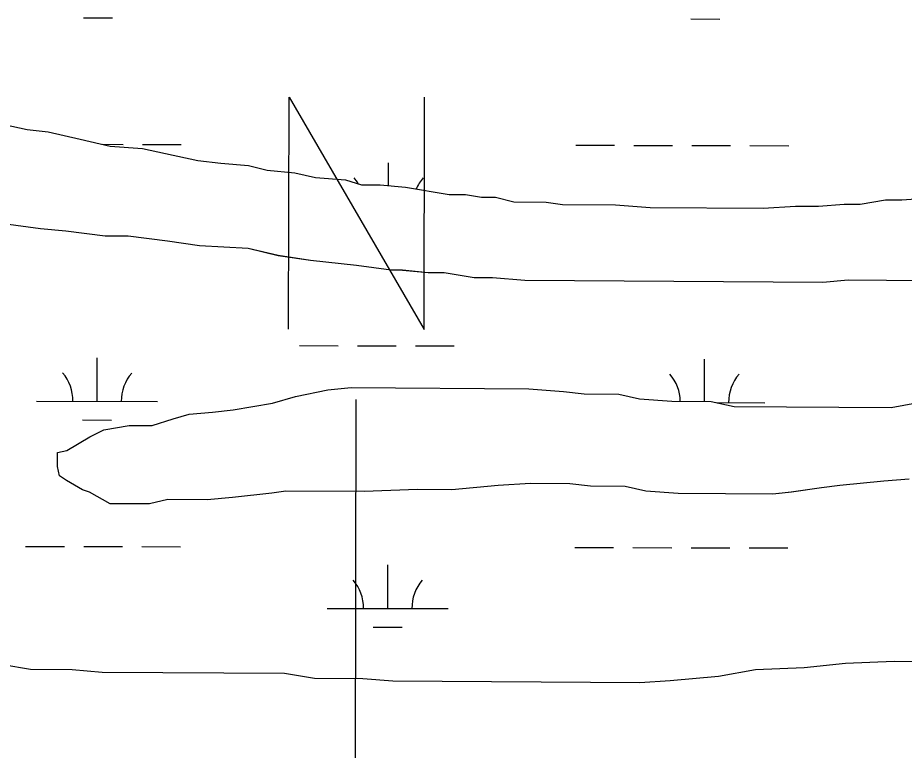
# Model space of a CAD drawing. Extents: x 3187622 to 3225504, y 800805 to 826213.
# Drawn here: x 3220581 to 3221314, y 820049 to 820655 of the extents above; entities that cross this region are included whole.
import ezdxf

# ---------------------------------------------------------------- set-up
doc = ezdxf.new("R2010")
doc.units = 0
for name, color, linetype in [('V-ANNO-SYMB', 7, 'Continuous'), ('V-SITE-VEGE', 7, 'Continuous'), ('V-WETL-SWMP', 7, 'Continuous')]:
    doc.layers.add(name, color=color, linetype=linetype)

msp = doc.modelspace()

# ---------------------------------------------------------------- linework, layer by layer
at = {"layer": 'V-ANNO-SYMB'}
msp.add_line((3220860.15, 820014.09), (3220860.81, 820339.09), dxfattribs=at)
msp.add_lwpolyline([(3220804.93, 820397.22), (3220805.32, 820589.21), (3220916.93, 820396.99), (3220917.32, 820588.99)], dxfattribs=at)
at = {"layer": 'V-SITE-VEGE'}
for p, q in [((3220569.97, 820566.39), (3220589.02, 820562.45)), ((3220589.02, 820562.45), (3220606.18, 820560.42)), ((3220606.18, 820560.42), (3220632.85, 820554.52)), ((3220632.85, 820554.52), (3220657.61, 820548.64)), ((3220657.61, 820548.64), (3220684.31, 820546.55)), ((3220684.31, 820546.55), (3220703.36, 820542.61)), ((3220703.36, 820542.61), (3220730.03, 820536.71)), ((3220730.03, 820536.71), (3220749.1, 820534.67)), ((3220749.1, 820534.67), (3220771.98, 820532.61)), ((3220771.98, 820532.61), (3220787.21, 820528.7)), ((3220787.21, 820528.7), (3220810.09, 820526.64)), ((3220810.09, 820526.64), (3220827.24, 820522.71)), ((3220827.24, 820522.71), (3220852.03, 820520.63)), ((3220852.03, 820520.63), (3220865.35, 820516.73)), ((3220865.35, 820516.73), (3220880.62, 820516.63)), ((3220880.62, 820516.63), (3220901.59, 820514.58)), ((3220901.59, 820514.58), (3220937.8, 820508.62)), ((3220937.8, 820508.62), (3220951.15, 820508.53)), ((3220951.15, 820508.53), (3220964.49, 820506.53)), ((3220964.49, 820506.53), (3220975.94, 820506.46)), ((3220975.94, 820506.46), (3220991.18, 820502.54)), ((3220991.18, 820502.54), (3221017.89, 820502.36)), ((3221017.89, 820502.36), (3221031.23, 820500.36)), ((3221031.23, 820500.36), (3221075.1, 820500.07)), ((3221075.1, 820500.07), (3221103.71, 820497.98)), ((3221242.98, 820498.96), (3221263.98, 820500.73)), ((3221263.98, 820500.73), (3221277.34, 820500.64)), ((3221277.34, 820500.64), (3221298.35, 820504.31)), ((3221298.35, 820504.31), (3221311.7, 820504.22)), ((3221311.7, 820504.22), (3221334.61, 820505.98)), ((3221103.71, 820497.98), (3221197.19, 820497.35)), ((3221197.19, 820497.35), (3221223.91, 820499.08)), ((3221223.91, 820499.08), (3221242.98, 820498.96)), ((3220599.93, 820480.34), (3220569.43, 820484.35)), ((3220620.9, 820478.29), (3220599.93, 820480.34)), ((3220653.31, 820474.26), (3220620.9, 820478.29)), ((3220672.38, 820474.13), (3220653.31, 820474.26)), ((3220704.79, 820470.1), (3220672.38, 820474.13)), ((3220731.47, 820466.11), (3220704.79, 820470.1)), ((3220771.52, 820463.94), (3220731.47, 820466.11)), ((3220796.28, 820458.05), (3220771.52, 820463.94)), ((3220822.96, 820454.05), (3220796.28, 820458.05)), ((3220861.1, 820449.99), (3220822.96, 820454.05)), ((3220889.69, 820445.98), (3220861.1, 820449.99)), ((3220899.23, 820445.92), (3220889.69, 820445.98)), ((3220920.2, 820443.87), (3220899.23, 820445.92)), ((3220933.55, 820443.78), (3220920.2, 820443.87)), ((3220958.33, 820439.8), (3220933.55, 820443.78)), ((3220973.59, 820439.7), (3220958.33, 820439.8)), ((3221000.28, 820437.61), (3220973.59, 820439.7)), ((3221246.38, 820435.97), (3221000.28, 820437.61)), ((3221267.38, 820437.74), (3221246.38, 820435.97)), ((3221336.06, 820437.29), (3221267.38, 820437.74)), ((3220810.77, 820341.57), (3220837.52, 820347.12)), ((3220837.52, 820347.12), (3220856.61, 820348.9)), ((3220856.61, 820348.9), (3221003.5, 820347.92)), ((3221003.5, 820347.92), (3221032.11, 820345.83)), ((3220791.66, 820335.98), (3220810.77, 820341.57)), ((3221032.11, 820345.83), (3221049.26, 820343.8)), ((3221049.26, 820343.8), (3221077.88, 820343.61)), ((3221077.88, 820343.61), (3221095.03, 820339.69)), ((3221095.03, 820339.69), (3221121.72, 820337.6)), ((3220759.19, 820330.47), (3220791.66, 820335.98)), ((3221121.72, 820337.6), (3221154.15, 820337.38)), ((3221154.15, 820337.38), (3221173.2, 820333.44)), ((3221173.2, 820333.44), (3221302.93, 820332.58)), ((3221302.93, 820332.58), (3221323.94, 820336.25)), ((3220709.54, 820323.17), (3220722.91, 820326.9)), ((3220722.91, 820326.9), (3220742, 820328.68)), ((3220742, 820328.68), (3220759.19, 820330.47)), ((3220652.24, 820314.01), (3220673.25, 820317.69)), ((3220673.25, 820317.69), (3220692.33, 820317.56)), ((3220692.33, 820317.56), (3220709.54, 820323.17)), ((3220640.75, 820308.36), (3220652.24, 820314.01)), ((3220621.6, 820297.05), (3220640.75, 820308.36)), ((3220613.88, 820283.74), (3220613.96, 820295.19)), ((3220613.96, 820295.19), (3220621.6, 820297.05)), ((3220615.74, 820276.09), (3220613.88, 820283.74)), ((3220621.44, 820272.24), (3220615.74, 820276.09)), ((3221317.8, 820273.34), (3221296.81, 820271.57)), ((3220634.74, 820264.52), (3220621.44, 820272.24)), ((3220978.17, 820267.96), (3220939.99, 820264.4)), ((3221004.89, 820269.69), (3220978.17, 820267.96)), ((3221037.32, 820269.48), (3221004.89, 820269.69)), ((3221054.48, 820267.46), (3221037.32, 820269.48)), ((3221083.1, 820267.27), (3221054.48, 820267.46)), ((3221100.24, 820263.33), (3221083.1, 820267.27)), ((3221245.25, 820266.19), (3221220.43, 820262.54)), ((3221260.53, 820267.99), (3221245.25, 820266.19)), ((3221296.81, 820271.57), (3221260.53, 820267.99)), ((3220640.45, 820262.58), (3220634.74, 820264.52)), ((3220657.56, 820252.92), (3220640.45, 820262.58)), ((3220791.16, 820261.58), (3220758.71, 820257.98)), ((3220802.62, 820263.41), (3220791.16, 820261.58)), ((3220867.48, 820262.97), (3220802.62, 820263.41)), ((3220911.38, 820264.59), (3220867.48, 820262.97)), ((3220939.99, 820264.4), (3220911.38, 820264.59)), ((3221126.94, 820261.25), (3221100.24, 820263.33)), ((3221205.16, 820260.73), (3221126.94, 820261.25)), ((3221220.43, 820262.54), (3221205.16, 820260.73)), ((3220689.99, 820252.71), (3220657.56, 820252.92)), ((3220705.27, 820256.42), (3220689.99, 820252.71)), ((3220737.71, 820256.21), (3220705.27, 820256.42)), ((3220758.71, 820257.98), (3220737.71, 820256.21)), ((3220568.92, 820119.96), (3220591.78, 820116)), ((3221230.91, 820117.47), (3221265.28, 820121.06)), ((3221265.28, 820121.06), (3221305.35, 820122.7)), ((3221305.35, 820122.7), (3221330.15, 820122.54)), ((3220591.78, 820116), (3220626.12, 820115.77)), ((3220626.12, 820115.77), (3220650.91, 820113.7)), ((3220650.91, 820113.7), (3220801.62, 820112.7)), ((3220801.62, 820112.7), (3220826.39, 820108.71)), ((3221160.27, 820110.31), (3221190.83, 820115.83)), ((3221190.83, 820115.83), (3221230.91, 820117.47)), ((3220826.39, 820108.71), (3220866.46, 820108.45)), ((3220866.46, 820108.45), (3220891.25, 820106.38)), ((3220891.25, 820106.38), (3221095.37, 820105.02)), ((3221095.37, 820105.02), (3221120.19, 820106.76)), ((3221120.19, 820106.76), (3221160.27, 820110.31))]:
    msp.add_line(p, q, dxfattribs=at)
at = {"layer": 'V-WETL-SWMP'}
for p, q in [((3220635.39, 820654.82), (3220659.39, 820654.77)), ((3221137.3, 820653.8), (3221161.3, 820653.75)), ((3220569.97, 820566.39), (3220589.02, 820562.44)), ((3220589.02, 820562.44), (3220606.18, 820560.42)), ((3220606.18, 820560.42), (3220632.85, 820554.52)), ((3220632.85, 820554.52), (3220657.61, 820548.63)), ((3220651.24, 820550.15), (3220668.33, 820550.11)), ((3220657.61, 820548.63), (3220684.3, 820546.55)), ((3220684.3, 820546.55), (3220703.36, 820542.61)), ((3220684.33, 820550.08), (3220716.33, 820550.02)), ((3221042.24, 820549.35), (3221074.24, 820549.29)), ((3221090.24, 820549.25), (3221122.24, 820549.19)), ((3221138.24, 820549.16), (3221170.24, 820549.09)), ((3221186.24, 820549.06), (3221218.24, 820548.99)), ((3220703.36, 820542.61), (3220730.03, 820536.71)), ((3220730.03, 820536.71), (3220749.09, 820534.67)), ((3220749.09, 820534.67), (3220771.97, 820532.61)), ((3220771.97, 820532.61), (3220787.21, 820528.69)), ((3220887.58, 820515.95), (3220887.62, 820534.93)), ((3220787.21, 820528.69), (3220810.09, 820526.63)), ((3220810.09, 820526.63), (3220827.23, 820522.7)), ((3220827.23, 820522.7), (3220852.02, 820520.63)), ((3220852.02, 820520.63), (3220865.35, 820516.73)), ((3220865.35, 820516.73), (3220880.61, 820516.63)), ((3220880.61, 820516.63), (3220901.58, 820514.58)), ((3220901.58, 820514.58), (3220937.79, 820508.61)), ((3220937.79, 820508.61), (3220951.15, 820508.53)), ((3220951.15, 820508.53), (3220964.49, 820506.53)), ((3220964.49, 820506.53), (3220975.93, 820506.45)), ((3220975.93, 820506.45), (3220991.17, 820502.54)), ((3220991.17, 820502.54), (3221017.88, 820502.36)), ((3221017.88, 820502.36), (3221031.22, 820500.36)), ((3221031.22, 820500.36), (3221075.1, 820500.07)), ((3221075.1, 820500.07), (3221103.7, 820497.97)), ((3221242.98, 820498.96), (3221263.98, 820500.72)), ((3221263.98, 820500.72), (3221277.33, 820500.63)), ((3221277.33, 820500.63), (3221298.34, 820504.31)), ((3221298.34, 820504.31), (3221311.7, 820504.22)), ((3221311.7, 820504.22), (3221334.6, 820505.98)), ((3221103.7, 820497.97), (3221197.18, 820497.35)), ((3221197.18, 820497.35), (3221223.9, 820499.08)), ((3221223.9, 820499.08), (3221242.98, 820498.96)), ((3220599.92, 820480.34), (3220569.42, 820484.35)), ((3220620.89, 820478.29), (3220599.92, 820480.34)), ((3220653.3, 820474.26), (3220620.89, 820478.29)), ((3220672.38, 820474.13), (3220653.3, 820474.26)), ((3220704.78, 820470.1), (3220672.38, 820474.13)), ((3220731.46, 820466.11), (3220704.78, 820470.1)), ((3220771.51, 820463.93), (3220731.46, 820466.11)), ((3220796.28, 820458.04), (3220771.51, 820463.93)), ((3220822.96, 820454.05), (3220796.28, 820458.04)), ((3220861.09, 820449.98), (3220822.96, 820454.05)), ((3220889.68, 820445.98), (3220861.09, 820449.98)), ((3220899.22, 820445.91), (3220889.68, 820445.98)), ((3220920.19, 820443.87), (3220899.22, 820445.91)), ((3220933.55, 820443.78), (3220920.19, 820443.87)), ((3220958.32, 820439.8), (3220933.55, 820443.78)), ((3220973.58, 820439.7), (3220958.32, 820439.8)), ((3221000.28, 820437.61), (3220973.58, 820439.7)), ((3221246.38, 820435.97), (3221000.28, 820437.61)), ((3221267.37, 820437.74), (3221246.38, 820435.97)), ((3221336.05, 820437.29), (3221267.37, 820437.74)), ((3220813.9, 820383.64), (3220845.9, 820383.58)), ((3220861.9, 820383.55), (3220893.9, 820383.48)), ((3220909.9, 820383.45), (3220941.9, 820383.38)), ((3220646.74, 820337.55), (3220646.82, 820373.55)), ((3221148.65, 820337.42), (3221148.72, 820372.53)), ((3220810.77, 820341.57), (3220837.51, 820347.12)), ((3220837.51, 820347.12), (3220856.6, 820348.9)), ((3220856.6, 820348.9), (3221003.5, 820347.92)), ((3221003.5, 820347.92), (3221032.1, 820345.82)), ((3220791.65, 820335.97), (3220810.77, 820341.57)), ((3221032.1, 820345.82), (3221049.26, 820343.8)), ((3221049.26, 820343.8), (3221077.88, 820343.61)), ((3221077.88, 820343.61), (3221095.02, 820339.68)), ((3221095.02, 820339.68), (3221121.72, 820337.6)), ((3220596.74, 820337.66), (3220696.74, 820337.45)), ((3220759.18, 820330.47), (3220791.65, 820335.97)), ((3221121.72, 820337.6), (3221154.15, 820337.38)), ((3221154.15, 820337.38), (3221173.2, 820333.44)), ((3221158.35, 820336.51), (3221198.65, 820336.43)), ((3221173.2, 820333.44), (3221302.92, 820332.58)), ((3221302.92, 820332.58), (3221323.93, 820336.25)), ((3220709.53, 820323.17), (3220722.91, 820326.89)), ((3220722.91, 820326.89), (3220742, 820328.67)), ((3220742, 820328.67), (3220759.18, 820330.47)), ((3220634.71, 820322.15), (3220658.71, 820322.1)), ((3220652.23, 820314.01), (3220673.24, 820317.68)), ((3220673.24, 820317.68), (3220692.32, 820317.56)), ((3220692.32, 820317.56), (3220709.53, 820323.17)), ((3220640.75, 820308.36), (3220652.23, 820314.01)), ((3220621.6, 820297.04), (3220640.75, 820308.36)), ((3220613.88, 820283.74), (3220613.95, 820295.18)), ((3220613.95, 820295.18), (3220621.6, 820297.04)), ((3220615.73, 820276.09), (3220613.88, 820283.74)), ((3220621.43, 820272.24), (3220615.73, 820276.09)), ((3221317.79, 820273.33), (3221296.8, 820271.57)), ((3220634.73, 820264.52), (3220621.43, 820272.24)), ((3220978.17, 820267.96), (3220939.99, 820264.4)), ((3221004.89, 820269.69), (3220978.17, 820267.96)), ((3221037.32, 820269.48), (3221004.89, 820269.69)), ((3221054.47, 820267.45), (3221037.32, 820269.48)), ((3221083.09, 820267.26), (3221054.47, 820267.45)), ((3221100.24, 820263.33), (3221083.09, 820267.26)), ((3221245.25, 820266.19), (3221220.42, 820262.53)), ((3221260.52, 820267.99), (3221245.25, 820266.19)), ((3221296.8, 820271.57), (3221260.52, 820267.99)), ((3220640.45, 820262.57), (3220634.73, 820264.52)), ((3220657.55, 820252.92), (3220640.45, 820262.57)), ((3220791.16, 820261.57), (3220758.7, 820257.97)), ((3220802.62, 820263.4), (3220791.16, 820261.57)), ((3220867.48, 820262.97), (3220802.62, 820263.4)), ((3220911.37, 820264.59), (3220867.48, 820262.97)), ((3220939.99, 820264.4), (3220911.37, 820264.59)), ((3221126.93, 820261.25), (3221100.24, 820263.33)), ((3221205.15, 820260.73), (3221126.93, 820261.25)), ((3221220.42, 820262.53), (3221205.15, 820260.73)), ((3220689.98, 820252.71), (3220657.55, 820252.92)), ((3220705.27, 820256.42), (3220689.98, 820252.71)), ((3220737.7, 820256.2), (3220705.27, 820256.42)), ((3220758.7, 820257.97), (3220737.7, 820256.2)), ((3220587.66, 820217.6), (3220619.66, 820217.54)), ((3220635.66, 820217.5), (3220667.66, 820217.44)), ((3220683.66, 820217.41), (3220715.66, 820217.34)), ((3221041.56, 820216.68), (3221073.56, 820216.61)), ((3221089.56, 820216.58), (3221121.56, 820216.52)), ((3221137.56, 820216.48), (3221169.56, 820216.42)), ((3221185.56, 820216.38), (3221217.56, 820216.32)), ((3220886.87, 820166.25), (3220886.94, 820202.25)), ((3220836.87, 820166.35), (3220936.87, 820166.15)), ((3220874.84, 820150.84), (3220898.84, 820150.8)), ((3220568.91, 820119.96), (3220591.78, 820116)), ((3221230.91, 820117.47), (3221265.27, 820121.06)), ((3221265.27, 820121.06), (3221305.35, 820122.7)), ((3221305.35, 820122.7), (3221330.15, 820122.53)), ((3220591.78, 820116), (3220626.12, 820115.77)), ((3220626.12, 820115.77), (3220650.9, 820113.69)), ((3220650.9, 820113.69), (3220801.61, 820112.69)), ((3220801.61, 820112.69), (3220826.39, 820108.71)), ((3221160.27, 820110.31), (3221190.83, 820115.83)), ((3221190.83, 820115.83), (3221230.91, 820117.47)), ((3220826.39, 820108.71), (3220866.45, 820108.45)), ((3220866.45, 820108.45), (3220891.24, 820106.37)), ((3220891.24, 820106.37), (3221095.37, 820105.02)), ((3221095.37, 820105.02), (3221120.18, 820106.76)), ((3221120.18, 820106.76), (3221160.27, 820110.31))]:
    msp.add_line(p, q, dxfattribs=at)
for centre, start, end in [((3220832.3, 820499.51), 30.75149, 40.65514), ((3220942.79, 820499.29), 139.11148, 156.87328), ((3220591.5, 820338.14), 359.11148, 40.65514), ((3220701.99, 820337.92), 139.11148, 180.65514), ((3221093.41, 820337.12), 0.70177, 40.65514), ((3221203.89, 820336.89), 139.11148, 180.65514), ((3220831.63, 820166.84), 359.11148, 40.65514), ((3220942.11, 820166.61), 139.11148, 180.65514)]:
    msp.add_arc(centre, 35.25, start, end, dxfattribs=at)

doc.saveas('drawing.dxf')
